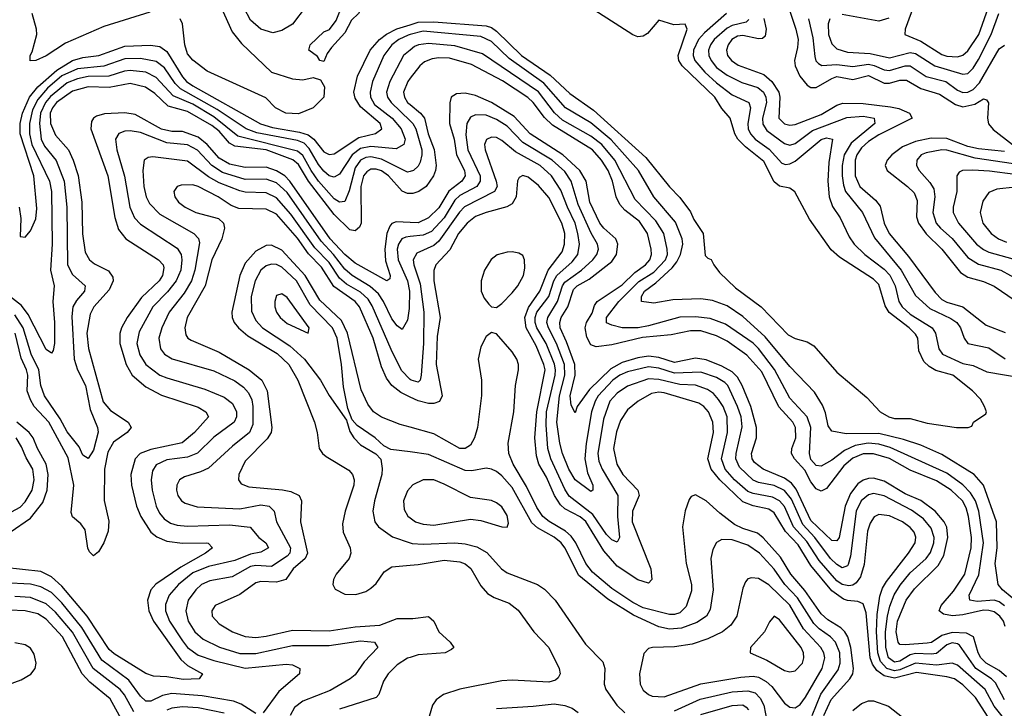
# Model space of a CAD drawing. Header units: inches. Extents: x 990535 to 1117859, y 769386 to 892122.
# Tile 525 of 656: x 1058509 to 1062269, y 832538 to 835166. Entities that reach past the tile are written whole.
import ezdxf

# ---------------------------------------------------------------- set-up
doc = ezdxf.new("R2010")
doc.units = ezdxf.units.IN
doc.header["$MEASUREMENT"] = 0
doc.layers.add('B0853', color=7, linetype='Continuous')
doc.layers.add('B0863', color=7, linetype='Continuous')

msp = doc.modelspace()

# ---------------------------------------------------------------- linework, layer by layer
at = {"layer": 'B0853', "color": 5}
for points, elevation in [([(1059602.5, 835217.5), (1059550.5, 835149.5), (1059510, 835124.6), (1059476, 835116), (1059430, 835129.8), (1059390, 835164.2), (1059366.5, 835210)], 2420), ([(1059005.4, 835194.6), (1058830, 835139.7), (1058683.5, 835076.5), (1058610, 835027.6), (1058570, 835009.9), (1058549.1, 835009.1), (1058549.2, 835029.2), (1058556.7, 835043.3), (1058573.7, 835110), (1058572.6, 835130), (1058556.2, 835190)], 2380), ([(1059279.9, 835210), (1059320.3, 835120.3), (1059355.3, 835075.3), (1059470, 834965.9), (1059550, 834940.1), (1059590, 834936.5), (1059630, 834945.2), (1059657, 834937), (1059672.2, 834910), (1059670.2, 834870), (1059630.1, 834829.9), (1059573, 834807), (1059524.7, 834810), (1059486.2, 834830), (1059448.1, 834868.1), (1059224.5, 834970), (1059170, 835011.4), (1059150, 835036.3), (1059139.1, 835070), (1059131, 835150), (1059121.9, 835170)], 2380), ([(1058506.8, 834450), (1058512.8, 834407.2), (1058510, 834339), (1058530, 834335.6), (1058550, 834359.7), (1058570, 834405.6), (1058574.4, 834445.6), (1058562.4, 834570), (1058510.7, 834730), (1058510.9, 834770), (1058519.6, 834810), (1058545.9, 834870), (1058577.7, 834910), (1058650, 834973.5), (1058710, 835011), (1058750, 835021.4), (1058810.9, 835029.1), (1058910, 835065.3), (1059008.7, 835068.7), (1059043.3, 835063.3), (1059070, 835044.7), (1059130, 834948.1), (1059145.6, 834930), (1059170, 834913.3), (1059428.4, 834768.4), (1059474.4, 834754.4), (1059576.8, 834736.8), (1059610, 834726.3), (1059632.6, 834710), (1059670, 834661.8), (1059690, 834651.5), (1059710, 834654), (1059803.5, 834716.5), (1059868.1, 834731.9), (1059891.7, 834750), (1059885.2, 834770), (1059810, 834833.4), (1059790, 834866.1), (1059785.3, 834890), (1059798.3, 834950), (1059847.4, 835050), (1059882.4, 835090), (1059910, 835110.9), (1059948.6, 835131.4), (1060000, 835147.1)], 2420), ([(1060000, 835109.4), (1059992.5, 835107.5), (1059956.8, 835090), (1059929.3, 835070), (1059899.5, 835030), (1059856.1, 834930), (1059847.3, 834890), (1059848.5, 834870), (1059863.1, 834843.1), (1059930.6, 834790.6), (1059966, 834750), (1059981.3, 834710), (1059975.4, 834690), (1059946.6, 834673.4), (1059850, 834681.7), (1059810, 834675), (1059778.2, 834650), (1059730, 834576.9), (1059710, 834564.9), (1059690, 834570.3), (1059670, 834588.5), (1059650, 834613.6), (1059614.6, 834674.6), (1059594.7, 834694.7), (1059570, 834704.6), (1059414.5, 834734.5), (1059374.2, 834750), (1059263.4, 834823.4), (1059122.4, 834902.4), (1059102.3, 834922.3), (1059062.3, 834982.3), (1059030, 835006.3), (1058970, 835018.3), (1058910, 835017.3), (1058830, 834988.5), (1058730, 834978.5), (1058670, 834951.3), (1058615.4, 834904.6), (1058578.3, 834861.7), (1058557.8, 834822.2), (1058546, 834770), (1058546.1, 834730), (1058554.8, 834690), (1058622.3, 834550), (1058630.3, 834510), (1058632.6, 834310), (1058626.8, 834210), (1058639.9, 834150), (1058635.8, 834090), (1058642.1, 834010), (1058641.5, 833930), (1058636.5, 833903.5), (1058630, 833893.3), (1058610, 833907.3), (1058540.7, 834040.7), (1058515.3, 834075.3), (1058470, 834110.3)], 2440), ([(1060000, 835050), (1059975.1, 835030), (1059921.8, 834930), (1059909.2, 834889.2), (1059913.1, 834870), (1059927.2, 834850), (1060000, 834779.7)], 2460), ([(1060000, 834586.7), (1059990, 834584), (1059890, 834633.7), (1059850, 834643.3), (1059830, 834640.8), (1059810, 834629.6), (1059790, 834601.3), (1059766.7, 834513.3), (1059750, 834472), (1059730.6, 834469.4), (1059710, 834482.5), (1059650, 834550.2), (1059621.7, 834590), (1059590, 834647.5), (1059570, 834664.3), (1059341.3, 834721.3), (1059250, 834794.8), (1059170, 834843.6), (1059095.3, 834875.3), (1059030, 834946), (1058990, 834965.8), (1058930, 834972.5), (1058909.3, 834970), (1058849.7, 834950.3), (1058770, 834948.8), (1058730, 834940.5), (1058690, 834925.4), (1058626.6, 834873.4), (1058606.8, 834850), (1058587.5, 834810), (1058584.1, 834770), (1058590.3, 834710.3), (1058603, 834683), (1058648.4, 834628.4), (1058678.5, 834550), (1058688.4, 834450), (1058691.6, 834230), (1058710, 834193.8), (1058758.4, 834150), (1058756.2, 834130), (1058725.7, 834094.3), (1058712, 834070), (1058707.2, 834032.8), (1058716.7, 833870), (1058729.4, 833830), (1058760.6, 833770), (1058778.2, 833678.2), (1058805.5, 833610), (1058807.8, 833592.2), (1058790, 833523.6), (1058770, 833491.3), (1058750, 833504.4), (1058736.2, 833536.2), (1058690, 833593.3), (1058663.1, 833643.1), (1058603.5, 833730), (1058589.1, 833770), (1058581.6, 833830), (1058552.7, 833890), (1058521.7, 833990), (1058490, 834039.5)], 2460), ([(1060000, 834502.4), (1059990, 834502.5), (1059970, 834511.4), (1059917.7, 834570), (1059890, 834588.9), (1059870, 834595.3), (1059850, 834595.2), (1059834, 834586), (1059822.3, 834570), (1059811.2, 834530), (1059812.4, 834390), (1059805.9, 834374.1), (1059790, 834360.4), (1059770, 834363.6), (1059710, 834423), (1059611.9, 834550), (1059572.9, 834612.9), (1059551.5, 834631.5), (1059450, 834669.1), (1059330, 834683.4), (1059310, 834695.2), (1059270, 834740.5), (1059242.9, 834762.9), (1059150, 834815.2), (1059076.1, 834836.1), (1059024.7, 834884.7), (1058988.9, 834908.9), (1058930, 834923), (1058850, 834907), (1058770, 834910), (1058710, 834893), (1058649.8, 834850), (1058634.2, 834830), (1058625.6, 834810), (1058626.7, 834770), (1058645.8, 834725.8), (1058694.6, 834670), (1058713, 834630), (1058731.4, 834571.4), (1058746.2, 834470), (1058748.6, 834348.6), (1058759.1, 834279.1), (1058775.1, 834250), (1058794.9, 834234.9), (1058847.7, 834207.7), (1058864, 834184), (1058865.2, 834170), (1058850, 834135.7), (1058791.2, 834070), (1058777.8, 834042.2), (1058764.9, 833970), (1058771.6, 833911.6), (1058828, 833708), (1058854.9, 833674.9), (1058922.6, 833630), (1058934.6, 833610), (1058918.7, 833590), (1058866.9, 833553.1), (1058844.8, 833515.2), (1058832.7, 833450), (1058831.5, 833331.5), (1058848.5, 833251.5), (1058846.5, 833213.5), (1058830.1, 833169.9), (1058810, 833135.1), (1058790, 833119.5), (1058774.8, 833134.8), (1058768.5, 833148.5), (1058758.8, 833218.8), (1058742.3, 833242.3), (1058710, 833268.4), (1058705.6, 833285.6), (1058715, 833390), (1058693.6, 833493.6), (1058620.4, 833630), (1058564, 833690), (1058550, 833714.9), (1058537.3, 833750), (1058539.4, 833810), (1058534.4, 833830), (1058514.7, 833874.7), (1058491.3, 833970)], 2480), ([(1060000, 834942.5), (1059990.5, 834930), (1059974.1, 834890), (1059977.8, 834870), (1059990.1, 834850), (1060000, 834842)], 2480), ([(1060000, 834392.3), (1059945.9, 834394.1), (1059930, 834388.5), (1059921.7, 834378.3), (1059910.3, 834349.7), (1059903.2, 834290), (1059905.7, 834245.7), (1059923.7, 834190), (1059922.3, 834177.7), (1059910.7, 834169.3), (1059790, 834237.5), (1059750, 834269.9), (1059695, 834330), (1059540.5, 834550), (1059520.8, 834570), (1059490, 834589.7), (1059450, 834603.4), (1059370, 834602), (1059310, 834615.1), (1059270, 834637.3), (1059224.8, 834690), (1059190, 834717.3), (1059130, 834739.6), (1059090, 834739.8), (1059050, 834747.7), (1058950, 834803.8), (1058910, 834810.8), (1058833, 834807), (1058802.6, 834797.4), (1058790.1, 834789.9), (1058782.7, 834777.3), (1058780.5, 834750), (1058845.5, 834570), (1058871.5, 834411.5), (1058885.4, 834365.4), (1058913.5, 834330), (1059038.9, 834250), (1059056.9, 834230), (1059058.7, 834218.7), (1059053.6, 834190), (1059040.8, 834170), (1058973.9, 834106.1), (1058918.5, 834030), (1058897, 833990), (1058891, 833969), (1058891.6, 833930), (1058915.4, 833850), (1058938.4, 833810), (1058990, 833764.9), (1059050, 833732.9), (1059190, 833686.7), (1059219.7, 833670), (1059229.4, 833650), (1059175.7, 833590), (1059128.9, 833551.1), (1059010, 833525.9), (1058969.1, 833510), (1058949.7, 833490), (1058933.5, 833430), (1058936, 833390), (1058954.2, 833310), (1058970.8, 833270), (1059010, 833209.7), (1059032, 833192), (1059070, 833176.3), (1059130, 833167.9), (1059220.7, 833170), (1059228, 833168), (1059244.4, 833150), (1059218.7, 833130), (1059123.7, 833076.3), (1059028.6, 833011.4), (1059009.7, 832990), (1058996.2, 832950), (1059002.1, 832910), (1059019.9, 832870), (1059124, 832724), (1059150, 832700.8), (1059206.3, 832670), (1059194.4, 832650), (1059132.4, 832647.6), (1059070, 832657.8), (1059020, 832660), (1058990, 832670.9), (1058870, 832745.2), (1058850, 832762), (1058766.6, 832890), (1058670, 833003.9), (1058630, 833040.2), (1058590, 833059.4), (1058450, 833075.9)], 2520), ([(1060000, 834338.2), (1059983.5, 834336.5), (1059968.6, 834330), (1059955.4, 834310), (1059950.1, 834290), (1059954.4, 834250), (1059990.3, 834170), (1059997.5, 834130), (1059996.4, 834063.6), (1059990, 834019.6), (1059970, 833984.2), (1059950, 833997.3), (1059930, 834024.2), (1059898.7, 834090), (1059879.2, 834119.2), (1059847.4, 834147.4), (1059778, 834190), (1059750, 834213.5), (1059707, 834270), (1059660.2, 834320.2), (1059530, 834507.1), (1059490, 834543.4), (1059450, 834557.7), (1059370, 834556), (1059283.3, 834583.3), (1059242.4, 834610), (1059188.1, 834668.1), (1059150, 834688.5), (1059070, 834696), (1058970, 834735.3), (1058930, 834742.3), (1058910, 834740.6), (1058887.8, 834732.2), (1058874.2, 834710), (1058879.3, 834670), (1058908.4, 834568.4), (1058929.7, 834450), (1058946.7, 834410), (1058970, 834385.4), (1059110, 834294.7), (1059125.2, 834270), (1059128.1, 834250), (1059124.1, 834210), (1059106.1, 834170), (1059072.7, 834127.3), (1059017.6, 834070), (1058964.6, 833975.4), (1058956, 833930), (1058967.1, 833887.1), (1058990, 833849.6), (1059044.1, 833810), (1059070, 833798.6), (1059216.3, 833756.3), (1059290, 833726), (1059321.1, 833701.1), (1059336.3, 833670), (1059336.4, 833650), (1059327.9, 833630), (1059250, 833573), (1059188, 833512), (1059150, 833496.2), (1059070, 833486.5), (1059030, 833467), (1059015.5, 833444.5), (1059010.5, 833410), (1059015.1, 833370), (1059030.5, 833310), (1059043.2, 833283.2), (1059060.9, 833260.9), (1059084.5, 833244.5), (1059110, 833236.6), (1059150, 833232.9), (1059310, 833238), (1059388.8, 833228.8), (1059422.1, 833190), (1059448.8, 833170), (1059458.4, 833150), (1059430, 833133.4), (1059390, 833126.1), (1059330, 833101.8), (1059230, 833079.7), (1059170, 833054.9), (1059115.8, 833010), (1059079.9, 832970), (1059066, 832934), (1059065.9, 832910), (1059080.2, 832870), (1059130, 832795.5), (1059150, 832769.7), (1059190, 832740.3), (1059250, 832719.8), (1059370, 832690.9), (1059526.5, 832706.5), (1059550, 832703.5), (1059578, 832690), (1059577.4, 832670), (1059498.2, 832601.8), (1059438.9, 832521.1)], 2540), ([(1060000, 833793.3), (1059967.4, 833827.4), (1059926.8, 833906.8), (1059854.3, 834074.3), (1059839.1, 834099.1), (1059810, 834125.6), (1059756.6, 834156.6), (1059730, 834179), (1059690, 834239.9), (1059635.6, 834295.6), (1059543.6, 834423.6), (1059490, 834486.4), (1059450, 834504.8), (1059370, 834507.9), (1059350, 834513), (1059270, 834543.7), (1059230, 834566.4), (1059150, 834626.5), (1059016.7, 834643.3), (1058999.6, 834640.4), (1058984.6, 834630), (1058978.4, 834590), (1058982.7, 834530), (1058991.9, 834490), (1059004.2, 834464.2), (1059044.5, 834424.5), (1059174.3, 834350), (1059191.6, 834331.6), (1059195.1, 834315.1), (1059177.3, 834210), (1059164.6, 834170), (1059137.2, 834122.8), (1059079.5, 834050), (1059051.8, 833990), (1059040.3, 833950), (1059046.3, 833910), (1059061.9, 833890), (1059091.1, 833871.1), (1059250, 833825.6), (1059330, 833788), (1059363.1, 833763.1), (1059382, 833742), (1059395, 833715), (1059399, 833690), (1059399, 833621), (1059386.1, 833590), (1059321.7, 833538.3), (1059230, 833454.7), (1059199.8, 833440.2), (1059138.4, 833421.6), (1059119.3, 833410), (1059108.3, 833390), (1059107.3, 833370), (1059112.9, 833350), (1059126.4, 833330), (1059140.2, 833320.2), (1059186.9, 833306.9), (1059350, 833298.7), (1059430, 833313.9), (1059461.5, 833310), (1059480.1, 833290), (1059489.3, 833249.3), (1059543.3, 833150), (1059540.4, 833130), (1059530, 833118.6), (1059470, 833079.2), (1059410, 833083.2), (1059390, 833079.2), (1059320.7, 833039.3), (1059235.2, 833024.8), (1059203.3, 833010), (1059181.2, 832990), (1059152.6, 832950), (1059143.8, 832910), (1059152.4, 832870), (1059177.8, 832830), (1059210, 832801.9), (1059271.4, 832771.4), (1059350, 832746.4), (1059410, 832747.2), (1059550, 832777.8), (1059690, 832777.6), (1059810, 832795.4), (1059863.1, 832790), (1059876.9, 832770), (1059824.3, 832715.7), (1059790, 832665.3), (1059771.3, 832650), (1059694.6, 832605.4), (1059590, 832564.8), (1059558.7, 832541.3), (1059541.6, 832510)], 2560), ([(1060000, 833726), (1059963.7, 833743.7), (1059929.7, 833769.7), (1059910, 833798.1), (1059890, 833841.4), (1059858.8, 833950), (1059806.7, 834070), (1059790, 834090.7), (1059708, 834148), (1059661.6, 834221.6), (1059611.9, 834271.9), (1059570, 834332.7), (1059490, 834423.4), (1059450, 834443.6), (1059345.4, 834445.4), (1059316.7, 834456.7), (1059266.5, 834490), (1059190, 834529.9), (1059170, 834535.9), (1059124.8, 834535.2), (1059110.2, 834529.8), (1059097.8, 834510), (1059101.4, 834490), (1059115.8, 834470), (1059140.6, 834450), (1059181.7, 834430), (1059267.5, 834407.5), (1059286.7, 834390), (1059290.6, 834370.6), (1059280.1, 834330), (1059242.2, 834250), (1059216.6, 834150), (1059148.8, 834030), (1059139.1, 833990), (1059143.6, 833963.6), (1059151.1, 833951.1), (1059163.6, 833943.6), (1059270, 833896.6), (1059385.4, 833830), (1059433.5, 833790), (1059453.7, 833750), (1059471.3, 833610), (1059468.5, 833590), (1059453.7, 833566.3), (1059370, 833480.6), (1059345.1, 833430), (1059344.2, 833410), (1059355.1, 833395.1), (1059383.6, 833383.6), (1059511.9, 833371.9), (1059544.8, 833364.8), (1059575.8, 833350), (1059585, 833330), (1059581.1, 833250), (1059608.2, 833130), (1059598.6, 833110), (1059553.5, 833070), (1059524.8, 833030), (1059490, 833019.2), (1059430, 833021.9), (1059410, 833016.2), (1059350, 832972.6), (1059255.6, 832930), (1059243, 832910), (1059244.2, 832890), (1059270, 832860.1), (1059321.6, 832830), (1059370, 832811.7), (1059410, 832807.8), (1059450, 832812.6), (1059550, 832836.5), (1059690, 832833.9), (1059790, 832849.1), (1059884.4, 832855.6), (1059950, 832880.1), (1060000, 832880.5)], 2580), ([(1060000, 833610.6), (1059961.6, 833621.6), (1059890, 833649.6), (1059860.1, 833670), (1059838.4, 833698.4), (1059812.8, 833752.8), (1059760.4, 833970), (1059738.2, 834018.2), (1059655.5, 834095.5), (1059598.9, 834190), (1059510, 834285.9), (1059470, 834306), (1059450, 834304.3), (1059410, 834283.3), (1059370, 834237.1), (1059348.9, 834190), (1059319.3, 834050), (1059319.7, 834030), (1059327.3, 834010), (1059343.8, 833990), (1059379.8, 833959.8), (1059491.5, 833891.5), (1059537, 833850), (1059571.5, 833790), (1059635.2, 833630), (1059645.1, 833590), (1059652.2, 833530), (1059664.8, 833510), (1059678.9, 833498.9), (1059766.2, 833446.2), (1059780.1, 833430), (1059786.6, 833410), (1059784.9, 833390), (1059751.1, 833290), (1059741.5, 833241.5), (1059744, 833210), (1059770.9, 833150), (1059773.1, 833130), (1059766.4, 833110), (1059717, 833050), (1059706.7, 833030), (1059705, 833010), (1059713.1, 832993.1), (1059750, 832973.5), (1059791.9, 832971.9), (1059830, 832983.6), (1059850, 832996.2), (1059870, 833014.5), (1059900.8, 833059.2), (1059930, 833077.8), (1060000, 833084)], 2620), ([(1060000, 833516.5), (1059926.2, 833526.2), (1059899.8, 833539.8), (1059866, 833570), (1059797, 833617), (1059778.7, 833638.7), (1059762.2, 833682.2), (1059745.4, 833765.4), (1059738, 833850), (1059720.8, 833950), (1059702.9, 833990), (1059618.4, 834078.4), (1059565.2, 834170), (1059510, 834221.7), (1059490, 834232.1), (1059470, 834233.5), (1059450, 834226.5), (1059430.1, 834210), (1059407.9, 834170), (1059392.8, 834110), (1059393.8, 834053.8), (1059410, 834017.7), (1059435.6, 833990), (1059541, 833921), (1059596.6, 833870), (1059657.4, 833790), (1059690, 833731.6), (1059757, 833637), (1059770, 833594.8), (1059784.9, 833570), (1059810, 833544), (1059868.5, 833508.5), (1059888.2, 833488.2), (1059893.3, 833453.3), (1059891.3, 833430), (1059863.8, 833330), (1059857.4, 833290), (1059865, 833250), (1059878.9, 833230), (1059932.7, 833192.7), (1060000, 833169.7)], 2640), ([(1058472.6, 833210), (1058550, 833263.6), (1058596.8, 833323.2), (1058613.8, 833370), (1058617.1, 833430), (1058609.9, 833470), (1058576.4, 833530), (1058560.7, 833570), (1058544.9, 833590), (1058497.9, 833630)], 2520), ([(1058461.4, 833278.6), (1058510, 833306.1), (1058530, 833325.5), (1058556.5, 833370), (1058563.4, 833410), (1058558.7, 833450), (1058533.3, 833493.3), (1058516, 833536), (1058495, 833570)], 2540), ([(1060000, 833379), (1059990, 833367.4), (1059974.4, 833330), (1059977.2, 833297.2), (1059990.9, 833270.9), (1060000, 833264.5)], 2660), ([(1059410, 832517.9), (1059354, 832554), (1059324.9, 832564.9), (1059205.6, 832585.6), (1059090, 832594.2), (1059053.7, 832586.3), (1059010, 832565.1), (1058990, 832565.5), (1058970, 832584.6), (1058925.6, 832645.6), (1058822.1, 832722.1), (1058746.2, 832846.2), (1058670, 832940.4), (1058630, 832979.5), (1058590, 833001.8), (1058550, 833012), (1058450, 833016.2)], 2540), ([(1058944.7, 832524.7), (1058909.2, 832589.2), (1058892.3, 832610), (1058789.8, 832689.8), (1058710, 832828.5), (1058645, 832905), (1058610, 832936.6), (1058550, 832960.6), (1058490, 832965.1)], 2560), ([(1058903.6, 832483.6), (1058854.1, 832574.1), (1058777.1, 832637.1), (1058747.6, 832670), (1058671.9, 832810), (1058610, 832877.6), (1058578.1, 832898.1), (1058530, 832910.5), (1058470, 832912.3)], 2580), ([(1058430, 832615.9), (1058514.1, 832645.9), (1058551.7, 832668.3), (1058567.4, 832690), (1058571.9, 832710), (1058564.4, 832744.4), (1058550, 832767.3), (1058530, 832780.7), (1058490, 832787.9)], 2620), ([(1060000, 832732.2), (1059990, 832728.9), (1059950, 832703.4), (1059915.3, 832670), (1059898.5, 832641.5), (1059879.8, 832590), (1059870, 832579.5), (1059730, 832534.7)], 2580), ([(1059290, 832519.6), (1059190, 832539.7), (1059130, 832543.9), (1059090, 832538.7), (1059070, 832530.9)], 2560)]:
    msp.add_lwpolyline(points, dxfattribs=dict(at, elevation=elevation))
for points, elevation in [([(1059670, 835006), (1059655.3, 835010), (1059645.8, 835025.8), (1059612.7, 835050), (1059618, 835070), (1059670, 835119.5), (1059691.3, 835128.7), (1059717.1, 835162.9), (1059730, 835194.8), (1059750, 835223), (1059790, 835243), (1059810, 835244.7), (1059821, 835230), (1059814, 835210), (1059802, 835190), (1059775.5, 835164.5), (1059750, 835115.4), (1059699.7, 835060.3), (1059683.2, 835036.8)], 2380), ([(1059510, 834119.3), (1059490, 834113.3), (1059482.5, 834090), (1059483.2, 834070), (1059488.9, 834050), (1059503, 834030), (1059530, 834006.9), (1059610, 833969.2), (1059614.6, 833990), (1059530, 834106.4)], 2660)]:
    msp.add_lwpolyline(points, close=True, dxfattribs=dict(at, elevation=elevation))
at = {"layer": 'B0863', "color": 5}
for points, elevation in [([(1060000, 835147.1), (1060030, 835156.2), (1060090, 835158.5), (1060290, 835143.2), (1060310, 835136.4), (1060330, 835122.8), (1060425.5, 835030), (1060534.6, 834954.6), (1060610, 834884.7), (1060700.5, 834820.5), (1060899.8, 834639.8), (1060990, 834527.6), (1061030, 834488.1), (1061070, 834432.8), (1061082.9, 834402.9), (1061118.3, 834350), (1061126.3, 834266.3), (1061136.3, 834256.3), (1061150, 834251.3), (1061159.7, 834230), (1061181.6, 834201.6), (1061242.5, 834142.5), (1061339.9, 834070), (1061443.4, 833963.4), (1061470, 833949.1), (1061516, 833936), (1061541.6, 833921.6), (1061630, 833820.9), (1061744.1, 833724.1), (1061795.3, 833670), (1061827.8, 833650), (1061850, 833644.5), (1061910, 833643.6), (1061973.8, 833626.2), (1062086, 833610), (1062130.6, 833609.4), (1062144.7, 833615.3), (1062152, 833630), (1062198.8, 833661.2), (1062201, 833670), (1062194, 833690), (1062178, 833718), (1062147.2, 833750), (1062072.1, 833810), (1062007.6, 833827.6), (1061982, 833842), (1061961.8, 833861.8), (1061942.4, 833902.4), (1061938.5, 833950), (1061930, 833966.3), (1061906.2, 833990), (1061828.8, 834048.8), (1061814, 834074), (1061790, 834155.3), (1061770, 834175.2), (1061639.9, 834259.9), (1061607.7, 834287.7), (1061525.1, 834405.1), (1061469.4, 834509.4), (1061450, 834523.2), (1061410, 834530.6), (1061390, 834547.5), (1061350, 834624.9), (1061280.4, 834680.4), (1061251.6, 834710), (1061240.2, 834730), (1061221.6, 834790), (1061190, 834827.4), (1061163.6, 834870), (1061038.3, 834990), (1061025.4, 835010), (1061023.8, 835030), (1061057.9, 835130), (1061050, 835148.9), (1061007, 835147), (1060950, 835164.6), (1060906.6, 835113.4), (1060890, 835103), (1060870, 835101.1), (1060850, 835107.8), (1060670, 835223.7)], 2420), ([(1061927.2, 835230), (1061890.1, 835130), (1061888.8, 835110), (1061950, 835084.8), (1062030, 835033.1), (1062050, 835026.9), (1062090, 835024.5), (1062110, 835030.8), (1062130, 835046.9), (1062171.8, 835110), (1062207.7, 835210)], 2580), ([(1061208.2, 835190), (1061123.6, 835116.4), (1061100.8, 835090), (1061081.9, 835050), (1061080.4, 835030), (1061087.2, 835010), (1061125.4, 834965.4), (1061170, 834924.8), (1061230, 834879.6), (1061293.2, 834850), (1061299.2, 834830), (1061290.1, 834770), (1061291.2, 834750), (1061299.4, 834730), (1061317.9, 834710), (1061371.6, 834671.6), (1061418.8, 834618.8), (1061433, 834613), (1061450, 834615.9), (1061470, 834626.5), (1061570, 834708.7), (1061590, 834715), (1061612.6, 834710), (1061598.9, 834621.1), (1061594.9, 834550), (1061599.9, 834490), (1061613.1, 834453.1), (1061642.2, 834410), (1061677, 834337), (1061695.5, 834310), (1061736.3, 834270), (1061810, 834214.4), (1061831.2, 834191.2), (1061851.8, 834150), (1061866.8, 834090), (1061878.5, 834070), (1061910, 834042.5), (1061993.4, 833990), (1062006.8, 833970), (1062019, 833910), (1062033.5, 833890), (1062110, 833854.4), (1062150, 833846.5), (1062202.6, 833822.6), (1062330, 833799.9)], 2440), ([(1061446.5, 835210), (1061472.9, 835130), (1061481.2, 835090), (1061479.8, 835060.2), (1061468.1, 835010), (1061469.7, 834990), (1061488, 834950), (1061516.1, 834916.1), (1061530, 834907.8), (1061550, 834907.4), (1061610, 834942.3), (1061630, 834948.8), (1061690, 834938.1), (1061750, 834952.9), (1061810, 834923.5), (1061830, 834923.4), (1061870, 834935.3), (1061895.9, 834935.9), (1061950, 834904.1), (1062021.9, 834881.9), (1062082.6, 834842.6), (1062110, 834834.2), (1062155.9, 834844.1), (1062190, 834863.9), (1062200.8, 834860.8), (1062208.8, 834848.8), (1062204.7, 834790), (1062209.1, 834769.1), (1062226.7, 834746.7), (1062300.2, 834690)], 2520), ([(1061602.7, 835170), (1061596.5, 835150), (1061598.2, 835110), (1061610, 835074.3), (1061630, 835055.5), (1061670, 835041.6), (1061756.6, 835036.6), (1061830, 835020.6), (1061910, 835040.4), (1061930, 835037), (1062003.2, 834990), (1062110, 834957.9), (1062130, 834960.9), (1062150, 834980.8), (1062170, 835014.8), (1062218.6, 835110), (1062248.1, 835190)], 2560), ([(1061828, 835172), (1061790, 835161.1), (1061650, 835185.7)], 2560), ([(1061293.5, 835166.5), (1061282.9, 835157.1), (1061230, 835143.6), (1061210, 835133.4), (1061160.7, 835090), (1061146.4, 835070), (1061139.3, 835050), (1061140.4, 835030), (1061149.4, 835010), (1061170, 834984.3), (1061210, 834954.8), (1061266.1, 834926.1), (1061327.7, 834907.7), (1061348.8, 834890), (1061358.5, 834870), (1061360.6, 834850), (1061345.9, 834790), (1061347.1, 834767.1), (1061362.7, 834742.7), (1061430, 834693.2), (1061450, 834687.5), (1061470, 834693), (1061536.7, 834743.3), (1061667.2, 834792.8), (1061730, 834797.7), (1061771.7, 834790), (1061774.3, 834770), (1061684.7, 834695.3), (1061657.9, 834650), (1061649.6, 834610), (1061649.3, 834570), (1061654.3, 834534.3), (1061663.1, 834510), (1061727.8, 834430), (1061773.7, 834333.7), (1061874.5, 834210), (1061930, 834112.9), (1061984.3, 834064.3), (1062065.3, 834025.3), (1062087.4, 834010), (1062101.2, 833990), (1062115.3, 833950), (1062130.1, 833930.1), (1062210, 833914.2), (1062272.1, 833872.1)], 2460), ([(1061350.9, 835170.9), (1061359.2, 835130), (1061356.3, 835103.7), (1061345.1, 835094.9), (1061330, 835092.8), (1061270, 835106), (1061250, 835103.8), (1061228.3, 835090), (1061214.5, 835070), (1061208.5, 835050), (1061212.2, 835030), (1061227.4, 835010), (1061252.3, 834992.3), (1061350, 834957.1), (1061381.8, 834930), (1061407.4, 834890), (1061412, 834870), (1061407.5, 834790), (1061430, 834768.2), (1061450, 834763.3), (1061470, 834765.9), (1061570, 834804.5), (1061630, 834839.3), (1061652.4, 834847.6), (1061730, 834845.9), (1061834, 834834), (1061866.8, 834826.8), (1061907.3, 834810), (1061917.3, 834790), (1061790, 834726.2), (1061750, 834701.1), (1061723.1, 834676.9), (1061705.6, 834650), (1061699, 834630), (1061698.9, 834570), (1061717.1, 834530), (1061777.3, 834477.3), (1061794.6, 834454.6), (1061810.1, 834390), (1061829.5, 834349.5), (1061902.7, 834262.7), (1062004.4, 834124.4), (1062030, 834098.8), (1062050, 834088.4), (1062110.7, 834070.7), (1062199.6, 833999.6), (1062272.1, 833972.1)], 2480), ([(1061521.2, 835170), (1061537.3, 835097.3), (1061545.8, 835025.8), (1061549.7, 835009.7), (1061558.8, 834998.8), (1061571.5, 834991.5), (1061630, 834995.6), (1061690, 834987.5), (1061750, 834996.4), (1061771.9, 834991.9), (1061810, 834974.4), (1061830, 834972.4), (1061890, 834989.6), (1061910, 834990), (1061970, 834949.8), (1062045.5, 834930), (1062090, 834897.3), (1062110, 834888.9), (1062130, 834889.8), (1062150, 834899.4), (1062174.3, 834925.7), (1062250, 835054.6), (1062270, 835069.2)], 2540), ([(1062298.9, 832958.9), (1062261.9, 832990), (1062245.4, 833010), (1062233.8, 833090), (1062241.3, 833150), (1062239.4, 833250), (1062189.2, 833389.2), (1062154.2, 833430), (1062030, 833507.1), (1061950, 833542.4), (1061883.5, 833563.5), (1061790, 833586.7), (1061665.5, 833585.5), (1061610, 833596.2), (1061596, 833616), (1061585.6, 833665.6), (1061574.3, 833694.3), (1061544.7, 833744.7), (1061450, 833843), (1061355.2, 833955.2), (1061270, 834033.7), (1061210, 834074.5), (1061154, 834094), (1061110, 834100.7), (1061003.5, 834096.5), (1060930, 834083.9), (1060883.5, 834090), (1060883.9, 834110), (1060895.1, 834130), (1060938, 834162), (1061000.8, 834219.2), (1061018.5, 834241.5), (1061032.4, 834270), (1061041.7, 834310), (1061039.1, 834330), (1061012.8, 834392.8), (1060930.7, 834490), (1060871.4, 834590), (1060768.2, 834708.2), (1060690, 834772.7), (1060592.9, 834830), (1060510, 834924), (1060377.9, 835017.9), (1060310, 835083.3), (1060270, 835102.1), (1060050, 835122.6), (1060000, 835109.4)], 2440), ([(1062270, 832929.2), (1062250, 832943.6), (1062230, 832950.2), (1062166, 832946), (1062137.1, 832950), (1062135.1, 832970), (1062172.3, 833047.7), (1062189.5, 833170), (1062172, 833290), (1062158.8, 833330), (1062140.5, 833360.5), (1062111.1, 833391.1), (1062050, 833435.7), (1061832.8, 833532.8), (1061790, 833546.4), (1061749.2, 833549.2), (1061699.4, 833540.6), (1061658.3, 833521.7), (1061610, 833485.1), (1061570, 833462), (1061550, 833464.9), (1061530, 833488.1), (1061525.1, 833510), (1061530.2, 833610), (1061516.1, 833650), (1061450, 833721.3), (1061391.6, 833831.6), (1061330, 833911.5), (1061310, 833932), (1061204.1, 834004.1), (1061145.9, 834025.9), (1061090, 834032.3), (1061030, 834030.2), (1060910, 833997.1), (1060870.6, 833990.6), (1060809.9, 833989.9), (1060770, 833999.6), (1060749.5, 834009.5), (1060750, 834030.1), (1060797.4, 834090), (1060872.8, 834167.2), (1060930, 834202.4), (1060974.8, 834250), (1060982.4, 834270), (1060981.4, 834290), (1060968.6, 834350), (1060938.1, 834398.1), (1060859.6, 834479.6), (1060781.4, 834630), (1060732.4, 834690), (1060690, 834722), (1060582.2, 834782.2), (1060551, 834811), (1060490, 834890.9), (1060275.6, 835035.6), (1060170, 835066), (1060070, 835075.7), (1060031.5, 835070), (1060016.6, 835063.4), (1060000, 835050)], 2460), ([(1062272.2, 832850), (1062265.8, 832870), (1062251.7, 832890), (1062230, 832905.6), (1062210, 832911.4), (1062190, 832911.8), (1062110, 832894.7), (1062071.3, 832891.3), (1062037.2, 832897.2), (1062020.2, 832910), (1062027.4, 832930), (1062075.3, 832984.7), (1062118, 833050), (1062143, 833150), (1062144.3, 833190), (1062132.3, 833270), (1062123.1, 833303.1), (1062109.4, 833329.4), (1062066.5, 833370), (1062010, 833406.3), (1061910, 833447.1), (1061830, 833491.1), (1061770, 833509.5), (1061730, 833509.3), (1061690, 833492.9), (1061656.4, 833463.6), (1061590, 833376.4), (1061570, 833366.1), (1061550, 833375.6), (1061530, 833401.7), (1061506.7, 833446.7), (1061467.3, 833490), (1061456, 833510), (1061457.1, 833530), (1061473.2, 833570), (1061471.5, 833610), (1061461.1, 833630), (1061407.9, 833687.9), (1061342.5, 833822.5), (1061285.5, 833885.5), (1061210, 833938.9), (1061170, 833959.8), (1061110, 833978.2), (1061070, 833978.2), (1060996.4, 833963.6), (1060887.3, 833952.7), (1060770, 833925.2), (1060710, 833917.3), (1060690, 833924.6), (1060674.5, 833954.5), (1060668.5, 833990), (1060673.2, 834010), (1060694.4, 834045.6), (1060704.5, 834075.5), (1060714.4, 834090), (1060810, 834154), (1060858.5, 834201.5), (1060898.3, 834230), (1060915.7, 834250), (1060921.3, 834270), (1060920.8, 834290), (1060906.8, 834350), (1060875.8, 834395.8), (1060819.7, 834439.7), (1060800.8, 834460.8), (1060787, 834490), (1060772.9, 834550), (1060756.2, 834590), (1060730.7, 834630), (1060696.3, 834670), (1060543.7, 834763.7), (1060512.6, 834792.6), (1060470.2, 834850), (1060449, 834869), (1060352.8, 834932.8), (1060234.7, 834994.7), (1060150, 835019), (1060110, 835021), (1060083.5, 835016.5), (1060055.1, 835004.9), (1060036.3, 834990), (1060000, 834942.5)], 2480), ([(1062277.4, 832657.4), (1062250, 832682.2), (1062199.7, 832710), (1062179.8, 832730), (1062169, 832750), (1062151.1, 832811.1), (1062124, 832824), (1062070, 832827.1), (1062030, 832815.9), (1061990.5, 832789.5), (1061974, 832786), (1061890, 832779.8), (1061870, 832781.5), (1061863.8, 832790), (1061856.2, 832830), (1061861, 832870), (1061894.2, 832950), (1061925.9, 832994.1), (1062016.9, 833083.1), (1062038.3, 833121.7), (1062053.7, 833190), (1062048.9, 833228.9), (1062039.9, 833250), (1062005.2, 833290), (1061950.8, 833330.8), (1061890, 833356), (1061810, 833404.5), (1061770, 833415.7), (1061750, 833415.2), (1061730, 833408.7), (1061710, 833394.7), (1061681.9, 833358.1), (1061660.8, 833310), (1061638.4, 833190), (1061630, 833176.5), (1061610, 833177.8), (1061530, 833254.3), (1061473.7, 833373.7), (1061456.6, 833396.6), (1061430, 833416), (1061348.7, 833450), (1061315.6, 833475.6), (1061306.5, 833490), (1061303.6, 833510), (1061322.3, 833570), (1061322.5, 833610), (1061301.5, 833690), (1061267.9, 833770), (1061250, 833801.2), (1061230, 833822.1), (1061190, 833844.2), (1061130, 833867.7), (1061090, 833873.8), (1061010, 833857.3), (1060950, 833876.4), (1060910, 833881.3), (1060870, 833875.3), (1060810, 833858.2), (1060766.5, 833833.5), (1060685, 833755), (1060638.3, 833690), (1060630, 833665.6), (1060615.4, 833695.4), (1060610.7, 833730), (1060630.6, 833810), (1060628.5, 833850), (1060597.2, 833937.2), (1060572.9, 833990), (1060570.9, 834010), (1060577.2, 834030), (1060602.1, 834070), (1060623.3, 834136.7), (1060638.3, 834150), (1060684.1, 834175.9), (1060770, 834243.3), (1060788.1, 834270), (1060793.4, 834310), (1060785.9, 834330), (1060739.4, 834370), (1060724, 834390), (1060686.3, 834470), (1060671.8, 834550), (1060648.4, 834590), (1060583.6, 834650), (1060457.7, 834730), (1060396.9, 834796.9), (1060310, 834849.9), (1060250, 834876.6), (1060210, 834886.2), (1060177.3, 834882.7), (1060157, 834870), (1060151.5, 834848.5), (1060150.6, 834770), (1060167.5, 834710), (1060176.3, 834650), (1060207.6, 834590), (1060210.4, 834570), (1060196.9, 834550), (1060147.8, 834512.2), (1060110, 834448.6), (1060070, 834409.6), (1060030, 834391.3), (1060000, 834392.3)], 2520), ([(1060000, 834842), (1060039.7, 834810), (1060054.5, 834790), (1060068.9, 834730), (1060091.1, 834671.1), (1060098.8, 834610), (1060097.2, 834590), (1060089.1, 834570), (1060060.9, 834530), (1060033.3, 834510), (1060010, 834502.3), (1060000, 834502.4)], 2480), ([(1062269.6, 832569.6), (1062235.1, 832635.1), (1062220.3, 832650), (1062160.5, 832690), (1062098.4, 832778.4), (1062090, 832784.4), (1062070, 832787.9), (1062050, 832780.1), (1062010, 832747.6), (1061990, 832744.1), (1061930, 832746.5), (1061910, 832741.3), (1061870, 832718.1), (1061850, 832713.5), (1061826.2, 832730), (1061817, 832770), (1061815.3, 832830), (1061822.4, 832890), (1061832.3, 832927.7), (1061848.8, 832971.2), (1061871.8, 833008.2), (1061910, 833055), (1061970, 833109.2), (1061987.3, 833132.7), (1062000.1, 833170), (1062001.1, 833190), (1061990, 833225.9), (1061961, 833261), (1061914.1, 833294.1), (1061810, 833349), (1061770, 833357.5), (1061750, 833353.1), (1061722.3, 833330), (1061703.8, 833290), (1061682.1, 833117.9), (1061673.1, 833086.9), (1061670, 833081.6), (1061650, 833074.1), (1061630, 833086.3), (1061604.9, 833110), (1061545, 833190), (1061499.6, 833239.6), (1061456.1, 833336.1), (1061430, 833369.4), (1061390, 833387.7), (1061330, 833400.1), (1061310, 833409.1), (1061258.3, 833458.3), (1061244, 833490), (1061244.8, 833510), (1061268, 833612), (1061263.5, 833650), (1061249.8, 833689.8), (1061213.1, 833770), (1061202, 833782), (1061170, 833800.9), (1061110, 833821.4), (1061010, 833817.5), (1060950, 833836.2), (1060910, 833841.4), (1060830, 833822.7), (1060800.8, 833810), (1060774.4, 833790), (1060718.3, 833730), (1060706.2, 833710), (1060692.6, 833670), (1060671.9, 833548.1), (1060666.8, 833490), (1060676.6, 833436.6), (1060698.1, 833390), (1060697.7, 833370), (1060690, 833365.9), (1060630, 833409.9), (1060606.3, 833450), (1060581.1, 833510), (1060571, 833550), (1060560.6, 833630), (1060570.5, 833730), (1060590.7, 833810), (1060589, 833850), (1060559.1, 833930), (1060527.7, 833990), (1060521.8, 834010), (1060525.3, 834030), (1060563.1, 834090), (1060581.4, 834150), (1060590, 834164.4), (1060653.9, 834210), (1060698, 834250), (1060713.2, 834270), (1060718.9, 834290), (1060715.6, 834310), (1060690.9, 834350.9), (1060641, 834461), (1060614.9, 834550), (1060590, 834586.9), (1060542.7, 834630), (1060430, 834697.1), (1060370, 834759.6), (1060330, 834785.6), (1060290, 834801.2), (1060250, 834803.5), (1060230, 834793.6), (1060216.5, 834770), (1060212.9, 834727.1), (1060219.9, 834670), (1060266.7, 834570), (1060267.9, 834550), (1060255.1, 834530), (1060190, 834495.1), (1060170, 834477.8), (1060130, 834410), (1060081.9, 834358.1), (1060050, 834343.6), (1060000, 834338.2)], 2540), ([(1060000, 834779.7), (1060010, 834770.1), (1060021.8, 834750), (1060044.8, 834670), (1060045.1, 834650), (1060037.8, 834622.2), (1060030, 834606.9), (1060012.5, 834590), (1060000, 834586.7)], 2460), ([(1062291.5, 832470), (1062230, 832545.5), (1062195.4, 832610), (1062090, 832702.4), (1062070, 832710.3), (1062010, 832703.1), (1061930, 832710.7), (1061870, 832684.6), (1061850, 832681.4), (1061820.6, 832690), (1061795.9, 832715.9), (1061785.9, 832750), (1061781.1, 832830), (1061783.8, 832896.2), (1061793.6, 832966.4), (1061803.4, 832996.6), (1061818.8, 833021.2), (1061903.3, 833130), (1061928, 833170), (1061930.8, 833190.8), (1061924.4, 833210), (1061910, 833228.3), (1061880.8, 833250), (1061830, 833273), (1061790, 833277.5), (1061771.5, 833268.5), (1061756.1, 833243.9), (1061746, 833214), (1061733.9, 833086.1), (1061720, 833040), (1061703, 833017), (1061690, 833007.6), (1061675.3, 833004.7), (1061650, 833011), (1061630, 833024.4), (1061562.1, 833102.1), (1061514.4, 833174.4), (1061463.8, 833230), (1061430, 833308.5), (1061410.6, 833330), (1061383.2, 833343.2), (1061310, 833357.2), (1061290, 833365.8), (1061239, 833410), (1061203.1, 833450), (1061188.6, 833490), (1061211.3, 833590), (1061210.8, 833650), (1061195.2, 833690), (1061177.1, 833717.1), (1061158.8, 833738.8), (1061135.3, 833755.3), (1061090, 833770.8), (1061030, 833773.7), (1060950, 833792.9), (1060910, 833795.2), (1060830, 833767.2), (1060790, 833740.5), (1060762.9, 833710), (1060738.9, 833641.1), (1060716.4, 833510), (1060720.7, 833480.7), (1060732.6, 833450), (1060792.8, 833350), (1060791.8, 833270), (1060798.9, 833190), (1060790, 833172.1), (1060770, 833181), (1060750, 833201.8), (1060697.7, 833277.7), (1060607.8, 833347.8), (1060590, 833374.8), (1060537.1, 833490), (1060525.6, 833530), (1060519.2, 833619.2), (1060520.7, 833670), (1060553.7, 833810), (1060554.8, 833830), (1060551.3, 833851.3), (1060519.1, 833930), (1060484, 833990), (1060476.9, 834010), (1060476.7, 834030), (1060484.3, 834050), (1060529.5, 834110), (1060548.8, 834170), (1060560.1, 834190), (1060618, 834242), (1060640.4, 834270), (1060646.7, 834310), (1060640.7, 834350), (1060629.5, 834390), (1060600.2, 834450), (1060575.3, 834515.3), (1060539.6, 834570), (1060495.8, 834610), (1060401.9, 834661.9), (1060350, 834705.7), (1060330, 834716.1), (1060310, 834718), (1060291.2, 834708.8), (1060284.2, 834690), (1060285.8, 834670), (1060328.8, 834550), (1060331.7, 834530), (1060322.1, 834510), (1060207.9, 834452.1), (1060188.1, 834431.9), (1060110, 834320.8), (1060090, 834304.8), (1060025.6, 834274.4), (1060011.7, 834250), (1060013.4, 834230), (1060038.4, 834158.4), (1060052.4, 834050), (1060050.5, 833930), (1060042.3, 833810), (1060038.1, 833790), (1060030, 833783), (1060003.2, 833790), (1060000, 833793.3)], 2560), ([(1062270, 834663.7), (1062170, 834672.7), (1062130, 834681.9), (1062050, 834712.1), (1061990, 834714.4), (1061930, 834701.5), (1061879.6, 834680.4), (1061839.9, 834650), (1061821.9, 834630), (1061814.4, 834610), (1061821.4, 834590), (1061899.6, 834530), (1061925.1, 834505.1), (1061935.6, 834475.6), (1061934, 834414), (1061941.7, 834390), (1061970, 834348.5), (1062030.8, 834290), (1062101.3, 834201.3), (1062130, 834183.2), (1062190, 834166.4), (1062230, 834149.7), (1062310, 834093.9)], 2520), ([(1062304.6, 834615.4), (1062157.7, 834637.7), (1062050, 834667.7), (1062030, 834669.3), (1061970, 834658.5), (1061951.1, 834650), (1061934.6, 834630), (1061933.5, 834610), (1061943.5, 834590), (1061985, 834545), (1062000.2, 834520.2), (1062003.2, 834490), (1061996.2, 834430), (1062009, 834390), (1062025.1, 834370), (1062070.4, 834330.4), (1062130, 834258), (1062170, 834232.6), (1062255.4, 834210), (1062330, 834169.2)], 2540), ([(1062310, 834574.8), (1062211.9, 834588.1), (1062148.4, 834591.6), (1062108.9, 834591.1), (1062096, 834584), (1062087.4, 834570), (1062087.5, 834510), (1062073.7, 834450), (1062074.3, 834430), (1062094.3, 834390), (1062162.9, 834310), (1062189, 834289), (1062210, 834279.2), (1062370, 834234.1)], 2560), ([(1062242.3, 832450), (1062159.4, 832579.4), (1062110, 832627.2), (1062078.2, 832650), (1062050, 832658.1), (1061934.1, 832674.1), (1061850, 832652.5), (1061810, 832662.4), (1061782.6, 832682.6), (1061765.8, 832705.8), (1061757.1, 832730), (1061741.7, 832901.7), (1061730, 832936.7), (1061710, 832945.3), (1061670, 832948.8), (1061654.7, 832954.7), (1061610, 832986.8), (1061530, 833082.6), (1061481.2, 833161.2), (1061432.8, 833212.8), (1061390, 833284.4), (1061370, 833298.2), (1061310, 833310.4), (1061270, 833326.3), (1061182.6, 833410), (1061149.7, 833450), (1061137.3, 833490), (1061158.7, 833590), (1061156.3, 833630), (1061139.6, 833670), (1061121.4, 833690), (1061102.5, 833702.5), (1060970, 833742.5), (1060950, 833744.1), (1060921.2, 833738.8), (1060870.8, 833710), (1060830, 833677.6), (1060803.6, 833636.4), (1060787.5, 833592.5), (1060777, 833530), (1060789.1, 833470), (1060811.8, 833430), (1060869.1, 833370), (1060874.3, 833350), (1060849.2, 833290), (1060847.9, 833250), (1060918.5, 833070), (1060923.3, 833030), (1060910, 833015.2), (1060870, 833028.4), (1060790, 833080.9), (1060739.1, 833139.1), (1060670.6, 833250.6), (1060648.6, 833268.6), (1060590, 833299.8), (1060573.9, 833313.9), (1060551.5, 833350), (1060520.6, 833420.6), (1060491.8, 833470), (1060482, 833502), (1060476.1, 833570), (1060484.2, 833670), (1060515, 833830), (1060511, 833850), (1060481.2, 833921.2), (1060443.2, 833990), (1060438.1, 834030), (1060451.9, 834068.1), (1060495.3, 834130), (1060527.5, 834210), (1060580.2, 834279.8), (1060589.7, 834310), (1060590.5, 834350), (1060579.8, 834390), (1060530, 834487.4), (1060490, 834533), (1060450, 834565.7), (1060430, 834571.2), (1060416.4, 834563.6), (1060409.5, 834550.5), (1060404.7, 834490), (1060390, 834463.7), (1060368.7, 834451.3), (1060290, 834430.6), (1060250, 834415.1), (1060217, 834390), (1060184.4, 834350), (1060151.8, 834288.2), (1060097.6, 834230), (1060090.8, 834209.2), (1060090.4, 834169.6), (1060114.1, 834030), (1060103.4, 833956.6), (1060099.6, 833850), (1060122.3, 833730), (1060111.7, 833708.3), (1060090, 833701.3), (1060070, 833701.3), (1060030, 833711.4), (1060000, 833726)], 2580), ([(1062310, 834526.7), (1062240.9, 834519.1), (1062210, 834506.2), (1062186.8, 834473.2), (1062177, 834430), (1062186.4, 834390), (1062218.4, 834350), (1062246.6, 834330), (1062277.2, 834317.2)], 2580), ([(1061579.6, 832510), (1061608.1, 832571.9), (1061679.6, 832650), (1061690.8, 832670), (1061693.3, 832690), (1061682.5, 832770), (1061670.8, 832810.8), (1061659.5, 832830), (1061644.9, 832844.9), (1061595.2, 832875.2), (1061570, 832897.9), (1061507.4, 832987.4), (1061453.8, 833050), (1061414.3, 833114.3), (1061348.2, 833188.2), (1061325.9, 833205.9), (1061270, 833224), (1061239.1, 833239.1), (1061182.1, 833282.1), (1061130, 833329.9), (1061090, 833352.3), (1061073.2, 833346.8), (1061065, 833335), (1061050, 833292), (1061039.5, 833230), (1061054.3, 833090), (1061074.6, 833010), (1061073.9, 832986.1), (1061054.2, 832925.8), (1061030, 832902.2), (1061010, 832895.8), (1060990, 832895.4), (1060890, 832920.7), (1060850, 832941.6), (1060770, 832995.2), (1060696.9, 833056.9), (1060670.4, 833090), (1060632.1, 833170), (1060615, 833195), (1060593.7, 833213.7), (1060530.6, 833250.6), (1060506.9, 833270), (1060483.9, 833303.9), (1060444.5, 833384.5), (1060393.2, 833470), (1060377, 833510), (1060374.4, 833550), (1060396.1, 833670), (1060401.8, 833770), (1060413.6, 833830), (1060413.3, 833850), (1060407.2, 833870), (1060390, 833899), (1060330, 833967.6), (1060310, 833972.6), (1060290, 833956.9), (1060270, 833917.6), (1060260.1, 833870), (1060272.9, 833790), (1060272, 833732), (1060257, 833610), (1060245.7, 833570), (1060230, 833542.4), (1060210, 833529), (1060190, 833529.9), (1060090, 833585), (1060000, 833610.6)], 2620), ([(1061534.8, 832510), (1061568.5, 832591.5), (1061635.1, 832684.9), (1061642, 832710), (1061641, 832750), (1061624.3, 832790), (1061605.8, 832810), (1061561.5, 832841.5), (1061541.4, 832861.4), (1061478.9, 832958.9), (1061430.8, 833010), (1061390, 833068.7), (1061334.6, 833130), (1061290, 833161), (1061230, 833180.3), (1061190, 833182.4), (1061169.6, 833170.4), (1061156, 833144), (1061148.1, 833110), (1061157, 832990), (1061145.4, 832914.6), (1061132.3, 832890), (1061095.1, 832864.9), (1061036.6, 832843.4), (1060990, 832840.5), (1060949.3, 832849.3), (1060852.8, 832892.8), (1060754.6, 832954.6), (1060644.2, 833044.2), (1060590.8, 833150), (1060576.4, 833170), (1060550, 833191.6), (1060486.5, 833226.5), (1060465.2, 833245.2), (1060390, 833380.4), (1060350, 833425.2), (1060330, 833441.1), (1060310, 833451.2), (1060290, 833454.2), (1060235.7, 833444.3), (1060210, 833445.8), (1060070, 833507.2), (1060000, 833516.5)], 2640), ([(1060000, 833264.5), (1060020.7, 833250), (1060050, 833240.5), (1060090, 833236.9), (1060230, 833259.7), (1060270, 833255.2), (1060350, 833230.3), (1060370, 833228.7), (1060375.8, 833244.2), (1060370, 833274.3), (1060350, 833307.1), (1060330, 833322.2), (1060310, 833331.3), (1060230, 833342.5), (1060130, 833393.6), (1060090, 833409.3), (1060050, 833409.9), (1060010, 833390.6), (1060000, 833379)], 2660), ([(1060000, 833169.7), (1060007.3, 833167.3), (1060050, 833164.3), (1060170, 833169.1), (1060210, 833165.4), (1060254.1, 833154.1), (1060292.9, 833132.9), (1060348.7, 833070), (1060370, 833055.4), (1060486.3, 833010), (1060512.6, 832992.6), (1060554.2, 832950), (1060670, 832782.8), (1060735.7, 832715.7), (1060743.2, 832690), (1060740.5, 832630), (1060747.8, 832610), (1060789.7, 832549.7), (1060820.2, 832520.2)], 2640), ([(1060000, 833084), (1060030, 833086.6), (1060130, 833103.1), (1060190, 833097.5), (1060210, 833089.1), (1060231.8, 833071.8), (1060270, 833005.2), (1060295.7, 832975.7), (1060321, 832961), (1060378.6, 832938.6), (1060412.6, 832912.6), (1060472.5, 832830), (1060529.7, 832769.7), (1060569.5, 832690), (1060572.9, 832670), (1060565.3, 832654.7), (1060555, 832645), (1060530, 832637.5), (1060390, 832645.5), (1060350, 832642.8), (1060190, 832611.2), (1060127.7, 832590), (1060098.8, 832570), (1060085.5, 832550), (1060056.5, 832450)], 2620), ([(1060000, 832880.5), (1060010, 832880.6), (1060070, 832888.8), (1060090, 832870.2), (1060109.8, 832829.8), (1060153.1, 832790), (1060166.2, 832770), (1060157.8, 832762.2), (1060134, 832750), (1060030, 832742), (1060000, 832732.2)], 2580), ([(1061010, 832528.4), (1061107.2, 832572.8), (1061230, 832600.2), (1061290, 832605.1), (1061316.9, 832596.9), (1061337.1, 832577.1), (1061350.1, 832549.9), (1061369.7, 832450)], 2640), ([(1060330, 832537.3), (1060470, 832545.6), (1060550, 832555.1), (1060590, 832549.1), (1060618.2, 832538.2), (1060641.3, 832521.3)], 2620), ([(1061110, 832514.8), (1061230, 832548.9), (1061270, 832550.7), (1061282.6, 832542.6), (1061292.1, 832532.1)], 2620), ([(1061690, 832529.2), (1061723.4, 832556.6), (1061750, 832565.9), (1061770, 832566.3), (1061826.5, 832546.5), (1061915.5, 832475.5)], 2580)]:
    msp.add_lwpolyline(points, dxfattribs=dict(at, elevation=elevation))
for points, elevation in [([(1060390, 834280.7), (1060370, 834279.1), (1060331.9, 834268.1), (1060309.3, 834250.7), (1060283.8, 834210), (1060270.7, 834170), (1060271.5, 834130), (1060282.7, 834102.7), (1060299.8, 834079.8), (1060310, 834070.2), (1060330, 834068), (1060350, 834082.3), (1060390, 834124.2), (1060411.1, 834150), (1060432.4, 834190), (1060437.9, 834217.9), (1060436.7, 834250), (1060430, 834265.6), (1060415.4, 834275.4)], 2620), ([(1061303.6, 833036.4), (1061290, 833032.4), (1061280, 833020), (1061270, 832996), (1061247.8, 832890), (1061224.6, 832855.4), (1061192.5, 832830), (1061137.1, 832802.9), (1061076.9, 832783.1), (1061010, 832771.9), (1060926, 832770), (1060910, 832766), (1060892.5, 832747.5), (1060875.7, 832670), (1060877.8, 832630), (1060890, 832607.3), (1060910, 832590.2), (1060924.3, 832584.3), (1060970, 832581.9), (1061110, 832631.1), (1061262.9, 832657.1), (1061310, 832660.2), (1061330, 832656.7), (1061360, 832640), (1061380.7, 832620.7), (1061430, 832557.1), (1061450, 832541.6), (1061470, 832539.1), (1061490, 832552.1), (1061510, 832580.8), (1061573, 832690), (1061583.3, 832730), (1061579.2, 832750), (1061568.4, 832770), (1061501.6, 832841.6), (1061450, 832931.5), (1061370, 833009), (1061330, 833033.2)], 2660), ([(1061390, 832889.6), (1061372.3, 832867.7), (1061353.4, 832830), (1061299.5, 832770), (1061298, 832750), (1061361.9, 832721.9), (1061430, 832681.8), (1061450, 832677), (1061470, 832680.9), (1061497.9, 832710), (1061503.9, 832730), (1061501.6, 832750), (1061492.9, 832770), (1061410, 832875.6)], 2680)]:
    msp.add_lwpolyline(points, close=True, dxfattribs=dict(at, elevation=elevation))

doc.saveas('drawing.dxf')
